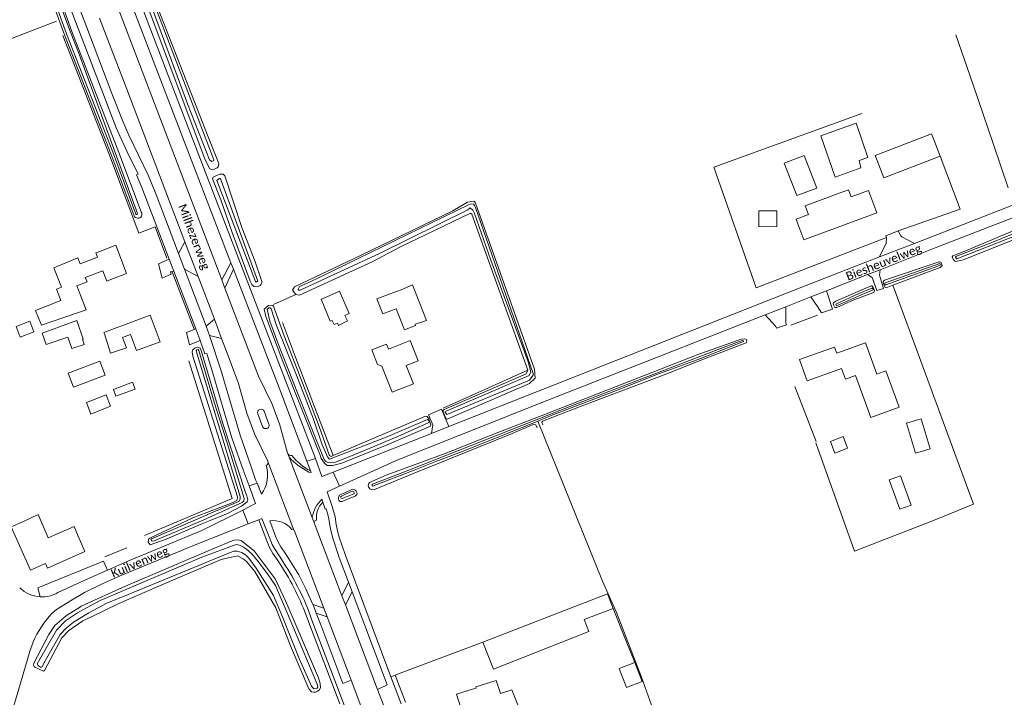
# Model space of a CAD drawing. Extents: x 177628 to 188968, y 384226 to 390673.
# Tile 267 of 393: x 183627 to 183919, y 387618 to 387818. Entities that reach past the tile are written whole.
import ezdxf

# ---------------------------------------------------------------- set-up
doc = ezdxf.new("R2010")
doc.units = 0
for name, color, linetype, lineweight in [('B01_D', 14, 'Continuous', 9), ('B01_F', 14, 'Continuous', 9), ('B01_T', 14, 'Continuous', 9), ('B02_D', 14, 'Continuous', 9), ('B02_F', 14, 'Continuous', 9), ('B02_T', 14, 'Continuous', 9), ('B03_T', 14, 'Continuous', 9), ('B11_S', 14, 'Continuous', 9), ('B14_F', 14, 'Continuous', 9), ('T01_D', 253, 'Continuous', 9), ('T01_F', 253, 'Continuous', 9), ('T02_F', 253, 'RASTER', 9), ('T02_T', 253, 'RASTER', 9), ('T03_F', 253, 'Continuous', 9), ('T03_T', 253, 'Continuous', 9), ('T04_F', 253, 'HAAG', 9), ('T07_F', 253, 'Continuous', 9), ('T09_F', 253, 'Continuous', 9), ('T22_F', 253, 'Continuous', 9), ('V00_F', 8, 'Continuous', 9), ('V00_T', 8, 'Continuous', 9), ('W01_F', 253, 'Continuous', 9), ('Z06', 7, 'Continuous', 9)]:
    doc.layers.add(name, color=color, linetype=linetype, lineweight=lineweight)
doc.styles.add('Legend', font='calibri.ttf')
doc.linetypes.add('HAAG', pattern='A,4,-1,[5,TOPOCAD.SHX,S=0.35,R=0,X=-0.35,Y=-0.35],-1', length=6)
doc.linetypes.add('RASTER', pattern='A,4,-1,[4,TOPOCAD.SHX,S=0.5,R=0,X=-0.5,Y=0],-1', length=6)

msp = doc.modelspace()

# ---------------------------------------------------------------- linework, layer by layer
at = {"layer": 'B01_D', "linetype": 'Continuous'}
for points in [[(183880.799, 387713.474), (183879.136, 387718.028)], [(183859.612, 387713.031), (183860.182, 387711.433), (183869.618, 387714.818)], [(183869.618, 387714.818), (183870.404, 387715.1)], [(183874.52, 387713.041), (183877.049, 387706.061)], [(183761.069, 387620.124), (183762.128, 387620.452), (183762.013, 387620.817), (183768.089, 387622.736), (183769.315, 387618.853)]]:
    msp.add_lwpolyline(points, dxfattribs=at)
at = {"layer": 'B01_F', "linetype": 'Continuous'}
for points in [[(183646.594, 387732.502), (183633.396, 387727.978)], [(183651.831, 387725.797), (183660.835, 387729.147)], [(183658.529, 387721.223), (183653.837, 387719.655)], [(183871.758, 387720.658), (183868.954, 387719.621)], [(183632.417, 387671.882), (183628.052, 387669.826)]]:
    msp.add_lwpolyline(points, dxfattribs=at)
at = {"layer": 'B01_T', "linetype": 'Continuous'}
for points in [[(183879.099, 387765.909), (183878.383, 387767.86), (183873.208, 387765.961), (183872.447, 387768.037), (183868.558, 387766.61)], [(183866.517, 387765.871), (183859.576, 387763.324), (183860.542, 387760.694), (183856.916, 387759.364), (183857.434, 387757.941)], [(183857.434, 387757.941), (183859.158, 387753.25), (183880.823, 387761.22), (183879.099, 387765.909)], [(183650.681, 387749.815), (183649.471, 387749.342), (183649.958, 387748.084), (183644.855, 387746.107)], [(183653.936, 387741.434), (183658.586, 387743.227), (183655.354, 387751.616), (183650.681, 387749.815)], [(183646.303, 387742.071), (183651.498, 387744.083), (183652.711, 387740.952), (183653.936, 387741.434)], [(183646.594, 387732.502), (183643.793, 387739.582), (183646.878, 387740.745), (183646.303, 387742.071)], [(183660.835, 387729.147), (183665.556, 387730.912), (183668.506, 387723.02), (183661.484, 387720.396), (183659.703, 387725.161)], [(183737.212, 387708.083), (183743.523, 387710.573), (183741.395, 387715.968), (183744.911, 387717.355), (183742.531, 387723.386), (183736.16, 387720.868), (183735.588, 387722.319), (183731.225, 387720.653), (183732.936, 387716.34), (183734.151, 387715.8), (183737.212, 387708.083)], [(183859.612, 387713.031), (183857.92, 387717.751), (183867.354, 387721.133)], [(183867.354, 387721.133), (183868.291, 387721.469), (183868.954, 387719.621)], [(183879.136, 387718.028), (183877.427, 387722.723), (183871.758, 387720.658)], [(183644.231, 387665.469), (183646.246, 387660.893), (183635.139, 387655.999), (183634.545, 387657.378), (183630.054, 387655.412), (183624.409, 387668.22), (183628.052, 387669.826)], [(183635.37, 387664.961), (183643.038, 387668.297), (183644.231, 387665.469)], [(183761.069, 387620.124), (183756.316, 387618.628), (183758.77, 387610.839), (183763.54, 387612.341)]]:
    msp.add_lwpolyline(points, dxfattribs=at)
at = {"layer": 'B02_D', "linetype": 'Continuous'}
for points in [[(183802.754, 387643.979), (183801.022, 387648.354), (183764.061, 387634.045)], [(183764.061, 387634.045), (183767.289, 387626.015), (183795.515, 387637.186)], [(183809.103, 387628.034), (183804.473, 387626.232), (183806.652, 387620.633), (183811.282, 387622.435), (183809.103, 387628.034)]]:
    msp.add_lwpolyline(points, dxfattribs=at)
at = {"layer": 'B02_F', "linetype": 'Continuous'}
for points in [[(183853.41, 387775.96), (183857.12, 387766.325), (183863.032, 387768.562)], [(183875.556, 387776.688), (183876.126, 387774.501), (183868.497, 387771.792)], [(183633.596, 387725.584), (183643.845, 387729.349), (183645.711, 387723.844)]]:
    msp.add_lwpolyline(points, dxfattribs=at)
at = {"layer": 'B02_T', "linetype": 'Continuous'}
for points in [[(183897.769, 387782.662), (183897.043, 387784.577), (183880.376, 387778.195), (183880.948, 387776.682)], [(183899.549, 387778.026), (183897.769, 387782.662)], [(183880.948, 387776.682), (183882.887, 387771.63), (183899.549, 387778.026)], [(183736.623, 387737.246), (183739.915, 387738.461)], [(183738.403, 387732.816), (183740.928, 387726.534), (183744.184, 387727.821), (183744.028, 387728.209)], [(183652.251, 387713.102), (183650.654, 387717.319), (183641.256, 387713.759), (183642.853, 387709.542), (183652.251, 387713.102)]]:
    msp.add_lwpolyline(points, dxfattribs=at)
at = {"layer": 'B03_T', "linetype": 'Continuous'}
msp.add_lwpolyline([(183893.926, 387700.243), (183889.584, 387698.944), (183892.24, 387690.063), (183896.582, 387691.362), (183893.926, 387700.243)], dxfattribs=at)
at = {"layer": 'B11_S', "linetype": 'Continuous'}
for points in [[(183868.558, 387766.61), (183866.517, 387765.871)], [(183644.855, 387746.107), (183644.138, 387747.842), (183637.047, 387744.899), (183639.25, 387739.244), (183637.787, 387738.641), (183639.099, 387735.234), (183631.593, 387732.328), (183633.396, 387727.978)], [(183651.986, 387725.355), (183651.831, 387725.797)], [(183653.837, 387719.655), (183651.986, 387725.355)], [(183658.529, 387721.223), (183657.312, 387724.253), (183659.703, 387725.161)], [(183870.404, 387715.1), (183871.56, 387711.965), (183874.52, 387713.041)], [(183877.049, 387706.061), (183879.03, 387700.593), (183887.407, 387703.653), (183883.466, 387714.448), (183880.799, 387713.474)], [(183635.37, 387664.961), (183632.417, 387671.882)], [(183769.315, 387618.853), (183772.729, 387619.918), (183775.463, 387612.987), (183765.95, 387608.978), (183764.423, 387612.633)]]:
    msp.add_lwpolyline(points, dxfattribs=at)
at = {"layer": 'B14_F', "linetype": 'Continuous'}
for points in [[(183871.923, 387786.805), (183874.656, 387787.786), (183878.195, 387777.584), (183875.556, 387776.688)], [(183868.497, 387771.792), (183864.267, 387784.056), (183871.923, 387786.805)], [(183863.032, 387768.562), (183859.322, 387778.197), (183853.41, 387775.96)], [(183845.871, 387761.791), (183851.199, 387761.838), (183851.24, 387757.167), (183845.913, 387757.12), (183845.871, 387761.791)], [(183717.495, 387736.174), (183716.163, 387735.61), (183718.884, 387729.092), (183719.49, 387729.358), (183720.032, 387728.097), (183721.036, 387728.523), (183721.329, 387727.89), (183724.019, 387729.182), (183723.202, 387730.769), (183724.463, 387731.366), (183721.616, 387737.997), (183717.495, 387736.174)], [(183739.915, 387738.461), (183743.275, 387739.931), (183747.388, 387729.362), (183744.028, 387728.209)], [(183736.623, 387737.246), (183732.66, 387735.735), (183734.496, 387731.291), (183738.403, 387732.816)], [(183631.089, 387725.941), (183627.014, 387724.4), (183625.819, 387727.588), (183629.894, 387729.129), (183631.089, 387725.941)], [(183645.711, 387723.844), (183645.51, 387723.759), (183645.999, 387722.224), (183642.313, 387721.031), (183641.116, 387724.427), (183634.782, 387722.21), (183633.596, 387725.584)], [(183655.425, 387706.878), (183661.073, 387709.029), (183660.303, 387711.052), (183654.655, 387708.901), (183655.425, 387706.878)], [(183646.643, 387705.002), (183652.509, 387707.301), (183653.833, 387703.917), (183647.966, 387701.618), (183646.643, 387705.002)], [(183867.079, 387693.471), (183868.405, 387690.075), (183872.134, 387691.531), (183870.808, 387694.927), (183867.079, 387693.471)], [(183887.884, 387683.33), (183890.999, 387674.649), (183887.602, 387673.436), (183884.487, 387682.117), (183887.884, 387683.33)], [(183802.754, 387643.979), (183794.167, 387640.777), (183795.515, 387637.186)]]:
    msp.add_lwpolyline(points, dxfattribs=at)
at = {"layer": 'T01_D', "linetype": 'Continuous'}
msp.add_lwpolyline([(183806.582, 387634.31), (183802.754, 387643.979)], dxfattribs=at)
at = {"layer": 'T01_F', "linetype": 'Continuous'}
for points in [[(183764.061, 387634.045), (183740.403, 387625.178)], [(183809.103, 387628.034), (183806.582, 387634.31)], [(183740.403, 387625.178), (183738.162, 387624.28)]]:
    msp.add_lwpolyline(points, dxfattribs=at)
at = {"layer": 'T02_F', "linetype": 'RASTER'}
for points in [[(183883.653, 387753.91), (183845.128, 387739.014), (183832.507, 387774.728), (183876.425, 387790.602)], [(183887.175, 387755.912), (183905.488, 387762.333), (183899.549, 387778.026)], [(183862.756, 387693.118), (183874.203, 387660.982), (183898.577, 387670.519)]]:
    msp.add_lwpolyline(points, dxfattribs=at)
at = {"layer": 'T02_T', "linetype": 'RASTER'}
msp.add_lwpolyline([(183672.083, 387743.749), (183678.546, 387726.772)], dxfattribs=at)
at = {"layer": 'T03_F', "linetype": 'Continuous'}
msp.add_lwpolyline([(183581.612, 387780.259), (183576.447, 387794.352), (183637.755, 387817.965)], dxfattribs=at)
at = {"layer": 'T03_T', "linetype": 'Continuous'}
msp.add_lwpolyline([(183639.703, 387813.755), (183653.503, 387778.31), (183662.182, 387755.207), (183667.02, 387757.048), (183670.529, 387747.832)], dxfattribs=at)
at = {"layer": 'T04_F', "linetype": 'HAAG'}
for points in [[(183777.483, 387714.623), (183760.842, 387760.863), (183760.422, 387761.127), (183739.738, 387751.186)], [(183885.519, 387739.765), (183909.486, 387674.895), (183898.577, 387670.519)], [(183702.123, 387734.027), (183708.675, 387737.014)], [(183719.74, 387689.365), (183709.152, 387716.86), (183704.741, 387728.755)], [(183855.369, 387727.955), (183863.261, 387730.93)], [(183663.914, 387665.684), (183689.84, 387676.633), (183677.007, 387717.338)], [(183777.483, 387714.623), (183752.346, 387703.319)], [(183856.553, 387709.753), (183862.862, 387693.488)], [(183747.083, 387701.026), (183719.74, 387689.365)], [(183652.083, 387659.289), (183658.618, 387662.024)]]:
    msp.add_lwpolyline(points, dxfattribs=at)
at = {"layer": 'T07_F', "linetype": 'Continuous'}
for points in [[(183904.217, 387813.981), (183909.334, 387799.13), (183915.403, 387781.462), (183919.767, 387768.587)], [(183780.351, 387699.539), (183799.515, 387652.103), (183803.706, 387642.88), (183811.107, 387623.686), (183817.536, 387605.747), (183822.851, 387591.312)]]:
    msp.add_lwpolyline(points, dxfattribs=at)
at = {"layer": 'T09_F', "linetype": 'Continuous'}
for points in [[(183640.169, 387813.936), (183621.028, 387865.894), (183616.653, 387877.98), (183616.058, 387879.966), (183616.111, 387880.76), (183616.518, 387881.166), (183616.919, 387881.312), (183617.473, 387881.317), (183618.089, 387881.009), (183618.527, 387880.532), (183618.824, 387879.902), (183639.612, 387822.591), (183642.311, 387814.956)], [(183666.149, 387826.31), (183682.731, 387783.724), (183685.929, 387775.816), (183685.743, 387774.81), (183685.423, 387774.584), (183684.11, 387773.92), (183683.182, 387774.253), (183681.802, 387776.896), (183673.199, 387800.167), (183663.763, 387825.173)], [(183640.169, 387813.936), (183653.971, 387778.486), (183660.78, 387760.361)], [(183662.89, 387761.534), (183656.318, 387779.101), (183642.311, 387814.956)], [(183696.566, 387747.022), (183698.586, 387740.927), (183698.614, 387740.528), (183698.442, 387740.095), (183698.176, 387739.721), (183697.312, 387739.284), (183696.307, 387739.427), (183695.715, 387739.995), (183695.183, 387740.963), (183689.842, 387755.381), (183686.498, 387765.038), (183684.036, 387771.322), (183684.259, 387771.782), (183685.2, 387772.323), (183686.272, 387772.648), (183687.155, 387772.704), (183687.695, 387772.153), (183692.753, 387756.876), (183696.566, 387747.022)], [(183958.796, 387770.601), (183935.99, 387762.133), (183906.936, 387749.824)], [(183906.936, 387749.824), (183903.357, 387748.491), (183903.185, 387748.187), (183903.282, 387747.91), (183903.474, 387747.53), (183903.919, 387746.865), (183904.188, 387746.763), (183906.393, 387747.293), (183931.692, 387757.333), (183947.386, 387763.927), (183956.444, 387767.424), (183959.599, 387768.357)], [(183777.483, 387714.623), (183776.922, 387713.536), (183752.674, 387702.963), (183752.354, 387702.78), (183752.322, 387702.156), (183753.223, 387700.204), (183753.527, 387700.075), (183777.931, 387710.683), (183779.56, 387712.267), (183779.444, 387714.899), (183761.889, 387764.105), (183761.601, 387764.588), (183761.34, 387764.717), (183759.558, 387764.336), (183755.223, 387761.84), (183728.052, 387748.638), (183708.3, 387739.299), (183707.673, 387738.265), (183708.675, 387737.014)], [(183708.675, 387737.014), (183709.775, 387736.855), (183731.507, 387746.784), (183739.738, 387751.186)], [(183883.104, 387741.238), (183899.252, 387746.696), (183899.79, 387746.577), (183900.227, 387745.627), (183899.572, 387745.035), (183885.519, 387739.765)], [(183883.43, 387739.112), (183883.339, 387739.143), (183883.197, 387739.341), (183883.118, 387739.485), (183882.732, 387740.471), (183882.734, 387740.713), (183882.776, 387740.808)], [(183883.104, 387741.238), (183882.843, 387740.962), (183882.776, 387740.808)], [(183879.909, 387737.661), (183874.02, 387735.452), (183868.948, 387733.168), (183868.463, 387733.14), (183868.306, 387733.321), (183868.08, 387733.684), (183867.929, 387734.454), (183868.671, 387735.089), (183879.107, 387739.646)], [(183879.107, 387739.646), (183879.321, 387739.573), (183879.588, 387739.392), (183879.773, 387739.087), (183880.089, 387738.208), (183880.087, 387738.047), (183880.05, 387737.877), (183879.909, 387737.661)], [(183883.43, 387739.112), (183883.611, 387739.049)], [(183885.519, 387739.765), (183883.611, 387739.049)], [(183747.083, 387701.026), (183747.621, 387700.918), (183748.137, 387700.243), (183748.744, 387698.413), (183748.611, 387698.006), (183735.737, 387692.471), (183722.353, 387687.109), (183719.604, 387686.366), (183718.004, 387686.42), (183717.16, 387687.093), (183716.26, 387688.426), (183715.886, 387689.47), (183704.888, 387717.187), (183699.773, 387730.531), (183699.348, 387732.691), (183700.566, 387733.759), (183701.164, 387733.876), (183701.866, 387733.748), (183702.051, 387733.565), (183705.218, 387724.806), (183710.693, 387710.832), (183715.65, 387697.943), (183718.613, 387689.585), (183718.775, 387689.246), (183719.165, 387689.063), (183719.74, 387689.365)], [(183780.172, 387697.503), (183779.792, 387698.39), (183779.036, 387698.563), (183772.094, 387695.606), (183758.661, 387690.179), (183743.722, 387684.092), (183732.035, 387679.239), (183731.207, 387679.149), (183730.602, 387679.491), (183730.279, 387680.088), (183730.171, 387680.465), (183730.207, 387680.74), (183730.349, 387681.089), (183730.569, 387681.303), (183735.514, 387683.476), (183752.941, 387689.906), (183768.072, 387695.956), (183781.383, 387701.096), (183827.611, 387719.165), (183840.604, 387723.815), (183841.703, 387723.94), (183842.204, 387723.679), (183842.308, 387723.311), (183842.257, 387722.884), (183842.139, 387722.732), (183827.657, 387717.184), (183818.629, 387713.575), (183793.98, 387704.293), (183781.78, 387699.54), (183781.547, 387699.186), (183781.878, 387698.434)], [(183692.594, 387674.339), (183694.303, 387675.574), (183694.521, 387676.198), (183694.204, 387677.435), (183693.843, 387678.394), (183687.215, 387698.568), (183683.295, 387711.478), (183680.682, 387720.485), (183680.375, 387721.091), (183679.533, 387721.395), (183678.845, 387721.19), (183678.179, 387720.658), (183677.997, 387720.022), (183678.184, 387718.8), (183691.425, 387677.099), (183691.406, 387676.77), (183691.253, 387676.035), (183689.8, 387675.311), (183682.357, 387672.452)], [(183724.67, 387676.663), (183726.237, 387677.298), (183726.795, 387677.83), (183726.855, 387678.208), (183726.611, 387678.791), (183726.158, 387679.18), (183725.494, 387679.343), (183723.195, 387678.316)], [(183721.694, 387677.646), (183721.364, 387676.967), (183721.353, 387676.486), (183721.479, 387676.085), (183721.83, 387675.743), (183722.427, 387675.755), (183724.67, 387676.663)], [(183723.195, 387678.316), (183721.694, 387677.646)], [(183683.313, 387670.092), (183688.482, 387672.167), (183692.594, 387674.339)], [(183682.357, 387672.452), (183678.148, 387670.835), (183665.448, 387664.833), (183665.203, 387664.668), (183665.028, 387664.404), (183665.006, 387663.695), (183665.564, 387662.877), (183670.302, 387664.605), (183680.896, 387669.121), (183683.313, 387670.092)], [(183645.16, 387644.688), (183658.214, 387650.625), (183684.085, 387661.738), (183690.316, 387664.294), (183691.62, 387664.357), (183692.573, 387664.058), (183696.401, 387661.123), (183697.881, 387659.137)], [(183695.058, 387656.787), (183694.094, 387657.962), (183693.09, 387658.769), (183691.404, 387659.623), (183686.61, 387658.534), (183669.654, 387651.376), (183656.228, 387645.53), (183648.001, 387641.496)], [(183697.881, 387659.137), (183702.609, 387652.792), (183705.781, 387646.113), (183715.452, 387623.5), (183715.919, 387621.804), (183715.966, 387620.533), (183715.608, 387619.859), (183715.15, 387619.545), (183714.561, 387619.288), (183714.003, 387619.211), (183713.321, 387619.381), (183712.563, 387620.271), (183707.098, 387632.945), (183702.771, 387644.261), (183696.561, 387654.954), (183695.058, 387656.787)], [(183635.524, 387636.312), (183637.333, 387638.953), (183640.74, 387641.972), (183644.895, 387644.567), (183645.16, 387644.688)], [(183648.001, 387641.496), (183645.637, 387640.337), (183641.458, 387637.504), (183639.368, 387635.296), (183634.27, 387625.666), (183633.926, 387625.492), (183631.378, 387626.629), (183631.212, 387626.874), (183631.014, 387627.267), (183631.085, 387627.817), (183635.524, 387636.312)]]:
    msp.add_lwpolyline(points, dxfattribs=at)
msp.add_arc((183661.896, 387760.838), 1.214, 203.16426, 34.97722, dxfattribs=at)
at = {"layer": 'T22_F', "linetype": 'Continuous'}
for points in [[(183883.452, 387754.421), (183887.175, 387755.912)], [(183669.078, 387741.82), (183668.035, 387746.116)], [(183882.804, 387738.788), (183880.828, 387738.187)], [(183864.458, 387731.614), (183867.666, 387732.707)], [(183854.022, 387728.057), (183851.068, 387727.051)], [(183677.196, 387722.141), (183676.27, 387725.741)], [(183751.814, 387703.08), (183748.026, 387701.428)], [(183738.162, 387624.28), (183741.177, 387616.252)]]:
    msp.add_lwpolyline(points, dxfattribs=at)
at = {"layer": 'V00_F', "linetype": 'Continuous'}
for points in [[(183887.175, 387755.912), (183887.919, 387754.441), (183888.198, 387754.147), (183891.988, 387752.178)], [(183675.824, 387752.646), (183673.912, 387749.214)], [(183881.661, 387748.151), (183883.565, 387752.238), (183883.653, 387753.91)], [(183883.653, 387753.91), (183883.452, 387754.421)], [(183668.035, 387746.116), (183671.174, 387747.541)], [(183686.743, 387741.399), (183689.461, 387746.455)], [(183672.55, 387743.926), (183671.622, 387743.72), (183671.734, 387743.076), (183669.078, 387741.82)], [(183675.706, 387744.495), (183679.757, 387742.318)], [(183687.681, 387738.941), (183687.682, 387738.942), (183690.194, 387744.552)], [(183881.781, 387744.382), (183881.602, 387742.707), (183882.804, 387738.788)], [(183878.096, 387742.933), (183879.439, 387742.101), (183880.828, 387738.187)], [(183865.9, 387738.136), (183867.666, 387732.707)], [(183864.458, 387731.614), (183863.282, 387733.491), (183861.23, 387736.299)], [(183853.866, 387733.402), (183853.838, 387728.528), (183854.022, 387728.057)], [(183684.565, 387729.693), (183682.118, 387727.627)], [(183851.068, 387727.051), (183850.881, 387727.51), (183847.787, 387731.011)], [(183679.063, 387726.818), (183676.27, 387725.741)], [(183677.196, 387722.141), (183680.345, 387723.43)], [(183683.162, 387724.881), (183686.72, 387724.035)], [(183751.814, 387703.08), (183753.996, 387697.904)], [(183748.88, 387695.886), (183749.268, 387698.382), (183748.026, 387701.428)], [(183714.506, 387688.457), (183711.966, 387687.624)], [(183713.04, 387684.782), (183713.211, 387684.301), (183712.539, 387684.447)], [(183697.219, 387681.104), (183694.842, 387680.315)], [(183716.689, 387675.48), (183716.42, 387676.43)], [(183632.976, 387647.495), (183632.279, 387650.121), (183651.717, 387657.998), (183652.922, 387655.366)], [(183722.376, 387647.751), (183724.299, 387651.844)], [(183725.372, 387648.989), (183723.394, 387645.072)], [(183713.714, 387645.241), (183716.995, 387644.1)], [(183717.971, 387641.541), (183714.734, 387642.676)], [(183725.139, 387622.757), (183722.672, 387621.774)], [(183735.743, 387621.386), (183732.902, 387620.04)]]:
    msp.add_lwpolyline(points, dxfattribs=at)
at = {"layer": 'V00_F', "linetype": 'Continuous', "extrusion": (0, 0, -1)}
msp.add_arc((-183721.583, 387702.342), 20.051, 296.81178, 317.7973, dxfattribs=at)
at = {"layer": 'V00_F', "linetype": 'Continuous'}
msp.add_arc((183723.422, 387669.285), 10.004, 134.4202, 170.36614, dxfattribs=at)
at = {"layer": 'V00_T', "linetype": 'Continuous'}
for points in [[(183620.499, 387887.828), (183622.263, 387882.94), (183624.892, 387874.53), (183626.563, 387869.53), (183628.371, 387864.53), (183646.491, 387816.947)], [(183625.961, 387863.842), (183644.218, 387815.865)], [(183689.461, 387746.455), (183668.193, 387801.69), (183659.927, 387823.346)], [(183714.506, 387688.457), (183670.584, 387802.69), (183662.263, 387824.459)], [(183656.131, 387821.538), (183686.743, 387741.399)], [(183646.491, 387816.947), (183654.243, 387796.59), (183657.454, 387788.41), (183659.243, 387784.22), (183664.953, 387772.34), (183667.292, 387766.63), (183673.912, 387749.214)], [(183675.824, 387752.646), (183658.613, 387797.84), (183650.553, 387818.882)], [(183644.218, 387815.865), (183651.492, 387796.75), (183655.493, 387786.44)], [(183655.493, 387786.44), (183658.64, 387779.511), (183662.02, 387772.693)], [(183953.431, 387776.054), (183937.463, 387769.91), (183891.988, 387752.178)], [(183671.174, 387747.541), (183663.122, 387768.69), (183662.312, 387770.574), (183661.462, 387772.44), (183662.02, 387772.693)], [(183881.781, 387744.382), (183898.123, 387750.81), (183956.727, 387773.545)], [(183679.757, 387742.318), (183675.824, 387752.646)], [(183891.988, 387752.178), (183881.661, 387748.151)], [(183673.912, 387749.214), (183675.706, 387744.495)], [(183672.55, 387743.926), (183671.174, 387747.541)], [(183690.194, 387744.552), (183689.461, 387746.455)], [(183881.661, 387748.151), (183857.322, 387738.66), (183753.996, 387697.904)], [(183679.063, 387726.818), (183672.55, 387743.926)], [(183675.706, 387744.495), (183682.118, 387727.627)], [(183711.966, 387687.624), (183704.233, 387708.09), (183690.194, 387744.552)], [(183878.096, 387742.933), (183881.781, 387744.382)], [(183684.565, 387729.693), (183679.757, 387742.318)], [(183686.743, 387741.399), (183687.682, 387738.941)], [(183865.9, 387738.136), (183878.096, 387742.933)], [(183687.682, 387738.941), (183697.654, 387712.834), (183701.6, 387704.744), (183703.895, 387698.726), (183706.28, 387690.054)], [(183861.23, 387736.299), (183865.9, 387738.136)], [(183853.866, 387733.402), (183861.23, 387736.299)], [(183847.787, 387731.011), (183853.866, 387733.402)], [(183686.72, 387724.035), (183684.565, 387729.693)], [(183847.787, 387731.011), (183783.352, 387705.691), (183738.972, 387688.061), (183721.692, 387680.249)], [(183680.345, 387723.43), (183680.242, 387723.721), (183679.063, 387726.818)], [(183682.118, 387727.627), (183683.162, 387724.881)], [(183694.842, 387680.315), (183693.071, 387685.06), (183689.793, 387694.56), (183686.853, 387704.281), (183684.163, 387713.751), (183682.302, 387719.59), (183681.763, 387719.41), (183680.345, 387723.43)], [(183683.162, 387724.881), (183686.501, 387714.69), (183689.312, 387705.001), (183692.244, 387695.41), (183695.432, 387685.94), (183696.799, 387682.129), (183697.219, 387681.104)], [(183686.72, 387724.035), (183688.398, 387719.629), (183691.728, 387710.62), (183694.185, 387701.853), (183696.463, 387695.804), (183700.394, 387687.659)], [(183697.405, 387701.698), (183698.854, 387697.963)], [(183700.721, 387698.664), (183699.311, 387702.428)], [(183753.996, 387697.904), (183748.88, 387695.886)], [(183748.88, 387695.886), (183719.807, 387684.418)], [(183706.28, 387690.054), (183706.345, 387689.884)], [(183706.345, 387689.884), (183706.73, 387688.873)], [(183706.73, 387688.873), (183713.559, 387670.959)], [(183719.807, 387684.418), (183716.443, 387683.091), (183714.506, 387688.457)], [(183700.394, 387687.659), (183700.425, 387687.579)], [(183700.425, 387687.579), (183708.154, 387667.268)], [(183713.04, 387684.782), (183711.966, 387687.624)], [(183721.692, 387680.249), (183719.807, 387684.418)], [(183694.842, 387680.315), (183696.792, 387675.091), (183692.979, 387673.172)], [(183697.219, 387681.104), (183698.526, 387677.917)], [(183736.892, 387623.807), (183723.284, 387660.023), (183721.582, 387665.191), (183721.08, 387667.036), (183720.703, 387668.91), (183720.342, 387671.19), (183719.482, 387674.19), (183718.023, 387678.59), (183721.692, 387680.249)], [(183724.299, 387651.844), (183721.562, 387659.13), (183719.682, 387664.811), (183719.167, 387666.734), (183718.792, 387668.69), (183718.481, 387670.561), (183718.275, 387671.497), (183717.694, 387673.526), (183717.387, 387673.427), (183716.689, 387675.48)], [(183692.979, 387673.172), (183680.894, 387667.09), (183658.892, 387658.001), (183652.922, 387655.366)], [(183692.979, 387673.172), (183694.603, 387669.067)], [(183697.725, 387670.293), (183698.662, 387670.66), (183701.204, 387664.251)], [(183713.559, 387670.959), (183714.129, 387669.463)], [(183694.603, 387669.067), (183680.352, 387663.471), (183657.373, 387653.971), (183651.123, 387651.221), (183646.09, 387648.72), (183641.908, 387646.283), (183637.783, 387643.751)], [(183694.603, 387669.067), (183697.725, 387670.293)], [(183700.103, 387664.031), (183697.725, 387670.293)], [(183702.722, 387665.5), (183700.995, 387669.977)], [(183714.875, 387670.163), (183714.233, 387669.942), (183714.117, 387669.717), (183714.129, 387669.463)], [(183714.129, 387669.463), (183714.147, 387669.417)], [(183714.147, 387669.417), (183722.376, 387647.751)], [(183702.722, 387665.5), (183703.393, 387663.848), (183704.243, 387662.281)], [(183708.154, 387667.268), (183708.176, 387667.21)], [(183708.176, 387667.21), (183716.995, 387644.1)], [(183701.933, 387660.311), (183700.942, 387662.134), (183700.103, 387664.031)], [(183701.204, 387664.251), (183701.674, 387662.95), (183702.363, 387661.751)], [(183702.363, 387661.751), (183704.088, 387659.264), (183705.683, 387656.691)], [(183704.243, 387662.281), (183705.777, 387660.164), (183707.153, 387657.941)], [(183704.773, 387656.061), (183703.417, 387658.229), (183701.933, 387660.311)], [(183707.153, 387657.941), (183709.566, 387653.998), (183711.671, 387649.882)], [(183652.922, 387655.366), (183647.063, 387652.781)], [(183647.063, 387652.781), (183638.205, 387648.721)], [(183725.372, 387648.989), (183724.299, 387651.844)], [(183711.671, 387649.882), (183713.714, 387645.241)], [(183722.376, 387647.751), (183723.394, 387645.072)], [(183735.743, 387621.386), (183725.372, 387648.989)], [(183713.714, 387645.241), (183714.006, 387644.576), (183714.734, 387642.676)], [(183723.394, 387645.072), (183732.902, 387620.04)], [(183636.48, 387642.622), (183637.783, 387643.751)], [(183714.734, 387642.676), (183716.08, 387639.163)], [(183716.995, 387644.1), (183717.971, 387641.541)], [(183717.971, 387641.541), (183725.139, 387622.757)], [(183721.73, 387615.821), (183712.549, 387639.915)], [(183713.77, 387639.786), (183754.211, 387533.631), (183772.983, 387485.12), (183780.422, 387469.69), (183795.383, 387430.28), (183799.412, 387414.69), (183817.288, 387367.646), (183823.343, 387351.691), (183823.636, 387350.725), (183823.673, 387349.724), (183823.049, 387342.887)], [(183716.08, 387639.163), (183722.672, 387621.774)], [(183629.124, 387628.669), (183629.876, 387631.429), (183630.889, 387634.104)], [(183602.892, 387545.157), (183609.46, 387564.692), (183618.373, 387592.659), (183621.881, 387604.185), (183629.124, 387628.669)], [(183736.892, 387623.807), (183738.162, 387624.28)], [(183736.892, 387623.807), (183739.913, 387615.765)], [(183725.139, 387622.757), (183728.007, 387615.241)], [(183732.902, 387620.04), (183735.042, 387614.406)]]:
    msp.add_lwpolyline(points, dxfattribs=at)
for centre, radius, start, end in [((183698.364, 387702.048), 1.021, 21.87105, 200.04274), ((183699.797, 387698.288), 0.998, 199.00112, 22.15805), ((183707.275, 387690.337), 1.035, 205.99023, 283.64514), ((183720.979, 387700.039), 17.199, 218.50279, 242.51156), ((183690.99, 387683.489), 9.373, 323.52249, 18.10738), ((183699.518, 387687.279), 0.955, 293.42774, 18.3315), ((183720.764, 387671.122), 5.967, 133.07889, 189.24492), ((183702.02, 387662.959), 7.093, 38.87287, 98.30803), ((183707.792, 387667.096), 0.401, 25.33729, 128.53676), ((183640.887, 387615.348), 75.756, 18.92283, 32.5086), ((183641.114, 387615.416), 76.634, 18.54249, 32.58847), ((183658.313, 387622.198), 29.897, 136.90894, 156.53129)]:
    msp.add_arc(centre, radius, start, end, dxfattribs=at)
at = {"layer": 'V00_T', "linetype": 'Continuous', "extrusion": (0, 0, -1)}
for centre, radius, start, end in [((-183633.524, 387656.934), 9.455, 273.32072, 314.4712), ((-183633.52, 387656.938), 9.459, 240.31175, 273.29761)]:
    msp.add_arc(centre, radius, start, end, dxfattribs=at)
at = {"layer": 'W01_F', "linetype": 'Continuous'}
for points in [[(183640.81, 387814.242), (183630.209, 387843.428), (183618.121, 387877.397), (183616.746, 387880.041), (183616.769, 387880.265), (183616.841, 387880.384), (183617.051, 387880.483), (183617.293, 387880.512), (183618.135, 387880.268), (183626.601, 387855.79), (183641.928, 387814.774)], [(183664.783, 387825.659), (183676.618, 387793.467), (183683.12, 387776.939), (183683.796, 387776.436), (183684.402, 387776.742), (183684.368, 387776.894), (183665.665, 387826.079)], [(183640.81, 387814.242), (183654.653, 387778.664), (183661.3, 387760.78)], [(183661.788, 387760.981), (183644.475, 387808.175), (183641.928, 387814.774)], [(183693.472, 387749.406), (183696.759, 387740.892), (183696.985, 387740.66), (183697.494, 387741.026), (183686.636, 387770.771), (183686.444, 387771.151), (183686.279, 387771.349), (183686.105, 387771.392), (183685.872, 387771.296), (183685.268, 387770.817), (183693.472, 387749.406)], [(183959.061, 387769.955), (183957.638, 387769.655), (183948.554, 387766.123), (183938.615, 387762.007), (183924.372, 387756.235), (183914.372, 387752.24)], [(183914.372, 387752.24), (183904.44, 387748.366), (183904.164, 387748.183), (183904.147, 387748.088), (183904.504, 387747.639), (183931.869, 387758.356), (183948.652, 387765.414), (183958.203, 387769.095), (183959.262, 387769.26)], [(183759.658, 387762.13), (183760.305, 387762.696), (183761.183, 387762.034), (183761.673, 387761.023), (183766.447, 387747.164), (183777.489, 387717.099), (183778.317, 387714.133), (183777.811, 387713.074), (183775.763, 387712.104), (183753.259, 387702.5), (183752.862, 387702.299), (183753.403, 387701.488), (183777.895, 387711.62), (183778.971, 387713.14), (183778.968, 387713.617), (183761.916, 387762.773), (183761.618, 387763.404), (183761.296, 387763.827), (183760.681, 387763.884), (183760.093, 387763.674), (183712.567, 387740.567), (183709.801, 387739.385), (183709.389, 387738.656), (183709.642, 387738.285), (183709.953, 387738.312), (183733.689, 387749.255), (183759.658, 387762.13)], [(183883.462, 387739.862), (183898.921, 387745.378), (183899.707, 387745.798), (183899.532, 387746.23), (183883.573, 387740.588), (183883.348, 387740.496)], [(183883.348, 387740.496), (183883.231, 387740.435), (183883.212, 387740.301), (183883.237, 387740.086), (183883.281, 387739.943), (183883.325, 387739.889), (183883.462, 387739.862)], [(183879.367, 387738.88), (183875.527, 387737.321), (183868.701, 387734.172), (183868.911, 387733.67), (183876.904, 387737.215), (183879.574, 387738.319)], [(183879.367, 387738.88), (183879.411, 387738.862), (183879.572, 387738.843), (183879.661, 387738.744), (183879.749, 387738.627), (183879.749, 387738.519), (183879.721, 387738.421), (183879.574, 387738.319)], [(183739.811, 387695.383), (183732.14, 387692.079), (183724.259, 387688.863), (183720.492, 387687.39), (183719.25, 387687.152), (183718.208, 387687.316), (183717.63, 387687.606), (183717.137, 387688.19), (183713.847, 387696.218), (183709.154, 387707.936), (183703.696, 387721.897), (183701, 387729.136), (183700.172, 387732.541), (183700.694, 387733.093), (183701.113, 387733.078), (183701.381, 387732.751), (183702.991, 387727.841), (183708.855, 387713.139), (183713.948, 387700.083), (183716.394, 387692.789), (183718.081, 387688.986), (183718.51, 387688.422), (183718.729, 387688.255), (183735.937, 387694.935), (183747.738, 387699.989), (183748.121, 387699.741), (183748.2, 387699.585), (183748.12, 387699.072), (183739.811, 387695.383)], [(183780.351, 387699.539), (183784.388, 387701.233), (183804.23, 387708.762), (183815.677, 387713.298), (183827.56, 387717.68), (183833.112, 387719.821), (183841.28, 387723.106), (183841.374, 387723.306), (183840.949, 387723.373), (183835.633, 387721.4), (183791.17, 387704.378), (183741.921, 387684.891), (183731.394, 387680.892), (183731.292, 387680.83), (183731.239, 387680.649), (183731.277, 387680.514), (183731.405, 387680.301), (183743.778, 387684.998), (183750.169, 387687.583), (183757.789, 387690.42), (183780.351, 387699.539)], [(183682.577, 387671.878), (183691.334, 387675.49), (183691.873, 387675.866), (183692.223, 387676.495), (183692.261, 387677.172), (183688.966, 387687.972), (183679.177, 387720.351), (183679.381, 387720.659), (183679.754, 387720.735), (183679.997, 387720.457), (183684.643, 387704.831), (183688.376, 387693.142), (183693.445, 387676.578)], [(183693.445, 387676.578), (183693.326, 387675.778), (183692.839, 387675.419), (183682.957, 387670.978)], [(183722.201, 387677.346), (183721.899, 387677.076), (183722.102, 387676.68), (183722.408, 387676.603), (183724.371, 387677.402)], [(183723.403, 387677.85), (183722.201, 387677.346)], [(183724.371, 387677.402), (183725.855, 387678.006), (183726.024, 387678.118), (183725.996, 387678.279), (183725.799, 387678.662), (183725.512, 387678.733), (183723.403, 387677.85)], [(183682.957, 387670.978), (183681.919, 387670.512), (183666.69, 387664.104), (183666.141, 387664.011), (183665.907, 387664.109), (183665.803, 387664.436), (183665.86, 387664.547), (183665.97, 387664.634), (183682.421, 387671.814), (183682.577, 387671.878)], [(183645.642, 387643.626), (183650.768, 387646.407), (183668.788, 387654.063), (183680.831, 387659.229), (183691.019, 387662.943), (183691.552, 387662.864), (183692.021, 387662.751), (183693.188, 387662.232), (183694.101, 387661.645), (183695.79, 387660.135), (183697.068, 387658.531)], [(183695.867, 387657.45), (183694.77, 387658.941), (183693.789, 387659.946), (183692.728, 387660.581), (183691.323, 387660.96), (183690.339, 387661.037), (183689.208, 387660.63), (183675.093, 387654.765), (183659.004, 387648.127), (183652.724, 387645.629), (183647.413, 387642.697)], [(183697.068, 387658.531), (183697.308, 387658.231), (183700.478, 387653.997), (183702.634, 387650.791), (183707.8, 387638.789), (183715.074, 387621.604), (183715.267, 387620.694), (183715.055, 387620.422), (183714.137, 387620.246), (183713.751, 387620.482), (183713.395, 387621.063), (183709.666, 387629.208), (183704.752, 387641.523), (183702.073, 387647.835), (183696.941, 387655.99), (183695.867, 387657.45)], [(183647.413, 387642.697), (183646.923, 387642.427), (183642.865, 387639.964), (183640.634, 387638.198), (183638.846, 387636.327), (183634.087, 387627.856), (183633.542, 387626.779), (183633.346, 387626.638), (183633.059, 387626.678), (183632.442, 387627.044), (183632.227, 387627.265), (183632.07, 387627.617), (183637.774, 387637.594)], [(183637.774, 387637.594), (183640.468, 387640.396), (183644.042, 387642.758), (183645.642, 387643.626)]]:
    msp.add_lwpolyline(points, dxfattribs=at)
msp.add_arc((183661.51, 387760.962), 0.278, 220.91528, 3.8568, dxfattribs=at)

# ---------------------------------------------------------------- texts
at = {"layer": 'Z06', "linetype": 'Continuous', "style": 'Legend'}
for s, rotation, p in [('Milhezerweg', 290.73715, (183673.808, 387763.265)), ('Biesheuvelweg', 21.40774, (183872.266, 387741.124)), ('Kuilvenweg', 23.07822, (183654.625, 387653.091))]:
    msp.add_text(s, height=2.5, rotation=rotation, dxfattribs=at).set_placement(p)

doc.saveas('drawing.dxf')
